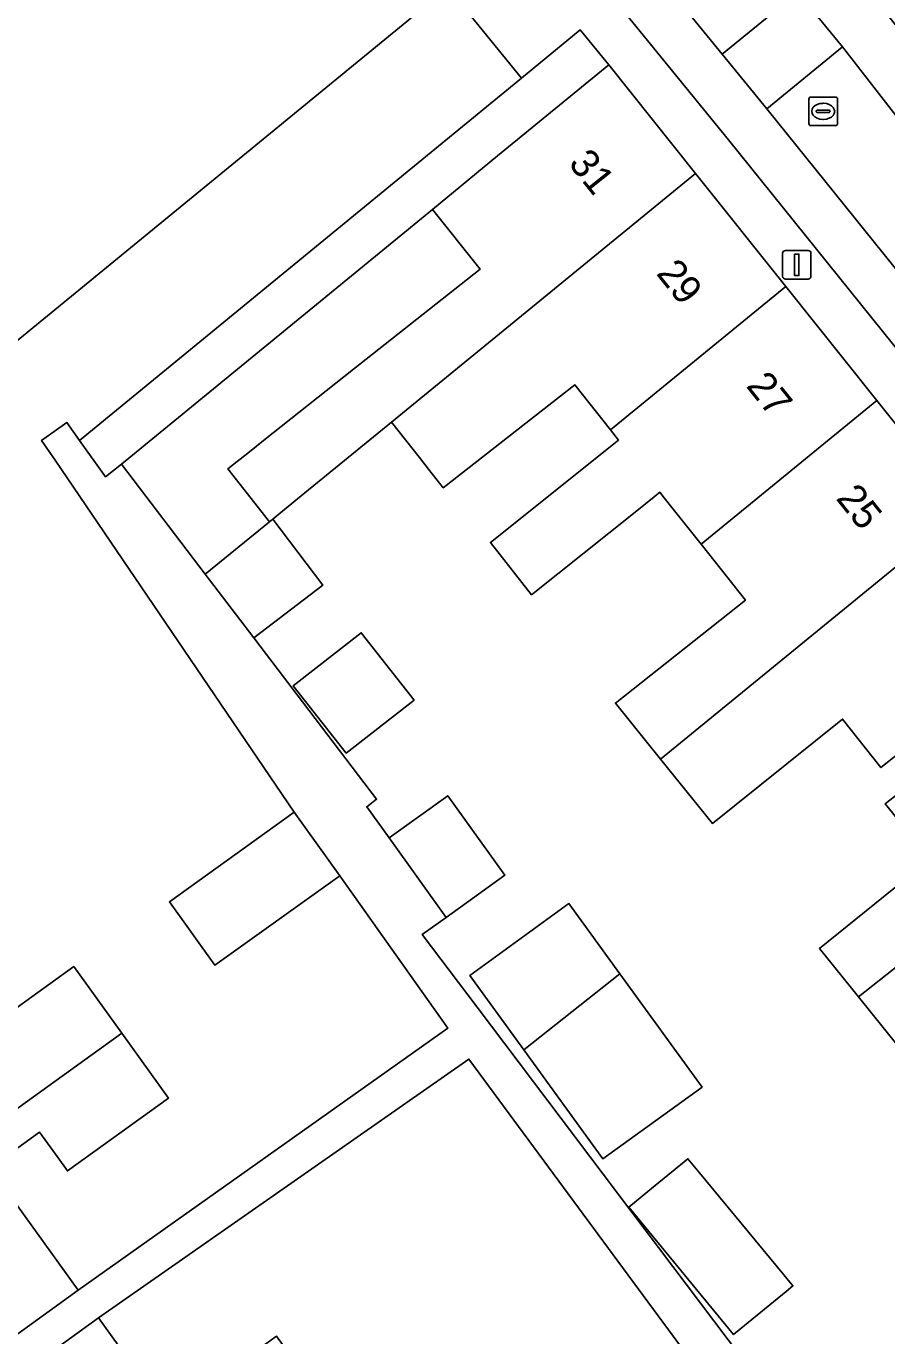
# Model space of a CAD drawing. Extents: x 161881 to 162523, y 381678 to 382381.
# Drawn here: x 162178.99 to 162209.06, y 381980.78 to 382026.52 of the extents above; entities that cross this region are included whole.
import ezdxf

# ---------------------------------------------------------------- set-up
doc = ezdxf.new("R2010")
doc.units = 0
for name, color, linetype in [('IMGEO_Erf', 7, 'Continuous'), ('IMGEO_Kolk', 7, 'Continuous'), ('IMGEO_Lichtmast', 7, 'Continuous'), ('IMGEO_Pand', 7, 'Continuous'), ('IMGEO_Pand_nummerreeks', 7, 'Continuous'), ('IMGEO_Parkeervlak_open', 7, 'Continuous'), ('IMGEO_Rijbaan_lokaal_open', 7, 'Continuous'), ('IMGEO_Voetpad_open', 7, 'Continuous'), ('IMGEO_Woonerf_open', 7, 'Continuous')]:
    doc.layers.add(name, color=color, linetype=linetype)

msp = doc.modelspace()

# ---------------------------------------------------------------- linework, layer by layer
at = {"layer": 'IMGEO_Erf'}
for points in [[(162177.164, 381991.155), (162180.657, 381993.673), (162182.33, 381991.35), (162183.968, 381989.079), (162180.436, 381986.533), (162180.106, 381986.991), (162179.455, 381987.894), (162177.724, 381986.645), (162180.808, 381982.369), (162193.721, 381991.52), (162189.949, 381996.843), (162185.586, 381993.717), (162183.998, 381995.933), (162188.36, 381999.06), (162180.006, 382011.355), (162179.532, 382012.052), (162180.42, 382012.674), (162180.856, 382012.052), (162192.433, 382021.539), (162196.3, 382024.708), (162194.817, 382026.518), (162193.718, 382027.859)], [(162192.868, 382027.162), (162178.511, 382015.397)], [(162211.123, 382002.423), (162208.851, 382000.625), (162207.511, 382002.319), (162204.618, 382000), (162202.965, 381998.675), (162201.156, 382000.919), (162199.58, 382002.874), (162204.117, 382006.466), (162202.568, 382008.424), (162201.601, 382009.645), (162201.286, 382010.042), (162201.129, 382010.241), (162200.933, 382010.084), (162200.262, 382009.547), (162196.652, 382006.662), (162195.209, 382008.485), (162199.687, 382012.064), (162199.405, 382012.42), (162198.164, 382013.988), (162193.566, 382010.395), (162193.054, 382011.042), (162192.731, 382011.451), (162191.752, 382012.687), (162188.732, 382010.219), (162187.887, 382009.528), (162187.606, 382009.299), (162189.361, 382006.996), (162186.943, 382005.155), (162191.236, 381999.518), (162190.893, 381999.257), (162191.672, 381998.17), (162193.722, 381999.639), (162195.713, 381996.861), (162193.662, 381995.392), (162192.829, 381994.795), (162194.751, 381992.25), (162198.189, 381987.697), (162205.454, 381978.078)], [(162209.891, 381990.357), (162208.068, 381992.613), (162206.704, 381994.3), (162210.568, 381997.423), (162209.003, 381999.357), (162209.811, 382000)], [(162203.852, 381977.701), (162194.462, 381990.444), (162181.521, 381981.402), (162184.595, 381977.135)]]:
    msp.add_lwpolyline(points, dxfattribs=at)
for points in [[(162194.85, 382018.028), (162193.193, 382020.121), (162185.282, 382013.648), (162182.32, 382011.225), (162185.252, 382007.375), (162187.494, 382009.207), (162186.034, 382011.052), (162186.799, 382011.657), (162187.288, 382012.044), (162190.433, 382014.533)], [(162190.167, 382001.122), (162188.326, 382003.474), (162190.701, 382005.333), (162192.542, 382002.982)], [(162202.603, 381989.466), (162199.141, 381986.953), (162196.376, 381990.761), (162194.49, 381993.36), (162197.951, 381995.873), (162199.735, 381993.417)], [(162202.513, 381986.47), (162205.464, 381982.902), (162205.777, 381982.52), (162205.538, 381982.323), (162203.775, 381980.876), (162203.704, 381980.817), (162200.046, 381985.27), (162200.705, 381985.811), (162200.969, 381986.028), (162202.108, 381986.963)]]:
    msp.add_lwpolyline(points, close=True, dxfattribs=at)
at = {"layer": 'IMGEO_Kolk'}
for p, q in [((162206.335, 382023.118), (162206.335, 382023.97)), ((162206.41, 382024.044), (162207.262, 382024.044)), ((162206.823, 382023.824), (162206.848, 382023.824)), ((162207.336, 382023.97), (162207.336, 382023.118)), ((162206.594, 382023.538), (162206.594, 382023.55)), ((162207.032, 382023.501), (162206.634, 382023.501)), ((162206.637, 382023.587), (162207.035, 382023.587)), ((162206.846, 382023.264), (162206.821, 382023.264)), ((162207.078, 382023.55), (162207.078, 382023.538)), ((162207.262, 382023.044), (162206.41, 382023.044))]:
    msp.add_line(p, q, dxfattribs=at)
for points in [[(162206.335, 382023.118), (162206.335, 382023.97)], [(162206.41, 382024.044), (162207.262, 382024.044)], [(162207.336, 382023.97), (162207.336, 382023.118)], [(162207.262, 382023.044), (162206.41, 382023.044)]]:
    msp.add_lwpolyline(points, dxfattribs=at)
for centre, radius, start, end in [((162206.412, 382023.968), 0.0765, 91.552, 178.448), ((162206.412, 382023.968), 0.0765, 91.552, 178.448), ((162207.26, 382023.968), 0.0765, 1.552, 88.448), ((162207.26, 382023.968), 0.0765, 1.552, 88.448), ((162206.634, 382023.547), 0.0403, 85.8775, 175.7526), ((162206.631, 382023.537), 0.0366, 178.938, 274.7102), ((162207.035, 382023.544), 0.043, 264.8664, 352.4533), ((162207.039, 382023.549), 0.0386, 1.7309, 96.639), ((162206.412, 382023.12), 0.0765, 181.552, 268.448), ((162206.412, 382023.12), 0.0765, 181.552, 268.448), ((162207.26, 382023.12), 0.0765, 271.552, 358.448), ((162207.26, 382023.12), 0.0765, 271.552, 358.448)]:
    msp.add_arc(centre, radius, start, end, dxfattribs=at)
for centre, major_axis, ratio, start_param, end_param in [((162206.822, 382023.544), (-0.387, 0.002), 0.722429, 4.712389, 7.853982), ((162206.847, 382023.544), (-0.39, 0.002), 0.717154, 1.570796, 4.712389)]:
    msp.add_ellipse(centre, major_axis=major_axis, ratio=ratio, start_param=start_param, end_param=end_param, dxfattribs=at)
at = {"layer": 'IMGEO_Lichtmast'}
for p, q in [((162205.419, 382017.785), (162205.419, 382018.585)), ((162205.419, 382018.585), (162205.419, 382017.785)), ((162205.519, 382018.685), (162206.309, 382018.685)), ((162206.309, 382018.685), (162205.519, 382018.685)), ((162206.409, 382018.585), (162206.409, 382017.785)), ((162206.409, 382017.785), (162206.409, 382018.585)), ((162206.309, 382017.685), (162205.519, 382017.685)), ((162205.519, 382017.685), (162206.309, 382017.685))]:
    msp.add_line(p, q, dxfattribs=at)
msp.add_lwpolyline([(162205.839, 382018.56), (162205.989, 382018.56), (162205.989, 382017.81), (162205.839, 382017.81), (162205.839, 382018.56)], dxfattribs=at)
for centre, start, end in [((162205.519, 382018.585), 90, 180), ((162205.519, 382018.585), 90, 180), ((162206.309, 382018.585), 0, 90), ((162206.309, 382018.585), 360, 90), ((162205.519, 382017.785), 180, 270), ((162205.519, 382017.785), 180, 270), ((162206.309, 382017.785), 270, 0), ((162206.309, 382017.785), 270, 0)]:
    msp.add_arc(centre, 0.1, start, end, dxfattribs=at)
at = {"layer": 'IMGEO_Pand'}
for points in [[(162193.718, 382027.859), (162193.295, 382028.375), (162192.732, 382029.062), (162191.177, 382030.989), (162181.344, 382042.988), (162166.459, 382030.79), (162166.618, 382030.597), (162152.462, 382018.996), (162154.446, 382016.562), (162156.187, 382014.426), (162156.783, 382013.698), (162160.651, 382016.868), (162171.139, 382025.462), (162176.553, 382018.855), (162176.155, 382018.528), (162177.271, 382017.167), (162178.511, 382015.397), (162192.868, 382027.162)], [(162202.381, 382021.371), (162199.346, 382025.168), (162195.462, 382021.995), (162193.193, 382020.121), (162194.85, 382018.028), (162190.433, 382014.533), (162187.288, 382012.044), (162186.799, 382011.657), (162186.034, 382011.052), (162187.494, 382009.207), (162187.606, 382009.299), (162187.887, 382009.528), (162188.732, 382010.219), (162191.752, 382012.687)], [(162198.164, 382013.988), (162199.405, 382012.42), (162205.531, 382017.428), (162202.381, 382021.371), (162191.752, 382012.687), (162192.731, 382011.451), (162193.054, 382011.042), (162193.566, 382010.395)], [(162208.713, 382013.446), (162205.531, 382017.428), (162199.405, 382012.42), (162199.687, 382012.064), (162195.209, 382008.485), (162196.652, 382006.662), (162200.262, 382009.547), (162200.933, 382010.084), (162201.129, 382010.241), (162201.286, 382010.042), (162201.601, 382009.645), (162202.568, 382008.424)], [(162211.783, 382009.604), (162208.713, 382013.446), (162202.568, 382008.424), (162204.117, 382006.466), (162199.58, 382002.874), (162201.156, 382000.919)], [(162215.043, 382005.525), (162211.783, 382009.604), (162201.156, 382000.919), (162202.965, 381998.675), (162204.618, 382000), (162207.511, 382002.319), (162208.851, 382000.625), (162211.123, 382002.423)], [(162187.606, 382009.299), (162187.494, 382009.207), (162185.252, 382007.375), (162186.943, 382005.155), (162189.361, 382006.996)], [(162190.167, 382001.122), (162192.542, 382002.982), (162190.701, 382005.333), (162188.326, 382003.474)], [(162208.068, 381992.613), (162217.408, 382000), (162218.725, 382001.041), (162215.779, 382004.732), (162211.858, 382001.63), (162209.811, 382000), (162209.003, 381999.357), (162210.568, 381997.423), (162206.704, 381994.3)], [(162208.068, 381992.613), (162209.891, 381990.357), (162213.727, 381993.459), (162215.349, 381991.453), (162218.164, 381993.729), (162222.052, 381996.872), (162219.556, 382000), (162218.725, 382001.041), (162217.408, 382000)], [(162193.662, 381995.392), (162195.713, 381996.861), (162193.722, 381999.639), (162191.672, 381998.17)], [(162188.36, 381999.06), (162183.998, 381995.933), (162185.586, 381993.717), (162189.949, 381996.843)], [(162196.376, 381990.761), (162199.735, 381993.417), (162197.951, 381995.873), (162194.49, 381993.36)], [(162170.985, 381983.17), (162182.33, 381991.35), (162180.657, 381993.673), (162177.164, 381991.155), (162175.186, 381993.898), (162173.415, 381992.621), (162167.342, 381988.244)], [(162196.376, 381990.761), (162199.141, 381986.953), (162202.603, 381989.466), (162199.735, 381993.417)], [(162170.985, 381983.17), (162174.716, 381977.972), (162178.91, 381980.999), (162180.808, 381982.369), (162177.724, 381986.645), (162179.455, 381987.894), (162180.106, 381986.991), (162180.436, 381986.533), (162183.968, 381989.079), (162182.33, 381991.35)], [(162200.046, 381985.27), (162203.704, 381980.817), (162203.775, 381980.876), (162205.538, 381982.323), (162205.777, 381982.52), (162205.464, 381982.902), (162202.513, 381986.47), (162202.108, 381986.963), (162200.969, 381986.028), (162200.705, 381985.811)], [(162179.151, 381971.795), (162189.059, 381978.933), (162187.741, 381980.763), (162185.642, 381979.251), (162186.287, 381978.354), (162184.595, 381977.135), (162181.521, 381981.402), (162179.573, 381979.999), (162175.413, 381977.002)]]:
    msp.add_lwpolyline(points, close=True, dxfattribs=at)
at = {"layer": 'IMGEO_Parkeervlak_open'}
for points in [[(162201.169, 382036.868), (162199.568, 382038.828), (162197.948, 382037.505), (162205.956, 382027.701), (162207.512, 382025.796), (162226.199, 382001.747), (162238.73, 381986.904), (162240.04, 381988.01), (162227.861, 382003.318), (162214.404, 382020.232)], [(162204.863, 382023.632), (162203.307, 382025.537), (162198.527, 382031.389), (162197.21, 382030.314), (162203.528, 382022.543), (162216.168, 382006.86), (162234.651, 381983.483), (162235.986, 381984.572), (162217.503, 382007.949)]]:
    msp.add_lwpolyline(points, close=True, dxfattribs=at)
at = {"layer": 'IMGEO_Rijbaan_lokaal_open'}
msp.add_lwpolyline([(162234.651, 381983.483), (162216.168, 382006.86), (162203.528, 382022.543), (162197.21, 382030.314), (162198.527, 382031.389), (162203.307, 382025.537), (162205.956, 382027.701), (162197.948, 382037.505), (162199.568, 382038.828), (162201.169, 382036.868), (162214.404, 382020.232), (162227.861, 382003.318), (162240.04, 381988.01), (162241.161, 381986.601), (162239.822, 381985.527), (162238.73, 381986.904), (162226.199, 382001.747), (162207.512, 382025.796), (162204.863, 382023.632), (162217.503, 382007.949), (162235.986, 381984.572), (162237.066, 381983.206), (162235.745, 381982.117)], close=True, dxfattribs=at)
msp.add_lwpolyline([(162193.718, 382027.859), (162194.817, 382026.518), (162196.3, 382024.708), (162198.347, 382026.389), (162199.346, 382025.168), (162202.381, 382021.371), (162205.531, 382017.428), (162208.713, 382013.446), (162211.783, 382009.604), (162215.043, 382005.525), (162215.779, 382004.732), (162218.725, 382001.041), (162219.556, 382000), (162222.052, 381996.872), (162223.166, 381995.394), (162226.281, 381991.541), (162229.38, 381987.708), (162232.515, 381983.832), (162235.753, 381979.827)], dxfattribs=at)
at = {"layer": 'IMGEO_Voetpad_open'}
msp.add_lwpolyline([(162193.193, 382020.121), (162195.462, 382021.995), (162199.346, 382025.168), (162198.347, 382026.389), (162196.3, 382024.708), (162192.433, 382021.539), (162180.856, 382012.052), (162181.77, 382010.775), (162182.32, 382011.225), (162185.282, 382013.648)], close=True, dxfattribs=at)
for points in [[(162205.454, 381978.078), (162198.189, 381987.697), (162194.751, 381992.25), (162192.829, 381994.795), (162193.662, 381995.392), (162191.672, 381998.17), (162190.893, 381999.257), (162191.236, 381999.518), (162186.943, 382005.155), (162185.252, 382007.375), (162182.32, 382011.225), (162181.77, 382010.775), (162180.856, 382012.052), (162180.42, 382012.674), (162179.532, 382012.052), (162180.006, 382011.355), (162188.36, 381999.06), (162189.949, 381996.843), (162193.721, 381991.52), (162180.808, 381982.369), (162178.91, 381980.999), (162174.716, 381977.972)], [(162179.573, 381979.999), (162181.521, 381981.402), (162194.462, 381990.444), (162203.852, 381977.701)]]:
    msp.add_lwpolyline(points, dxfattribs=at)
at = {"layer": 'IMGEO_Woonerf_open'}
msp.add_lwpolyline([(162207.512, 382025.796), (162205.956, 382027.701), (162203.307, 382025.537), (162204.863, 382023.632)], close=True, dxfattribs=at)

# ---------------------------------------------------------------- texts
at = {"layer": 'IMGEO_Pand_nummerreeks'}
for s, p in [('31', (162197.908, 382021.713)), ('29', (162200.977, 382017.873)), ('27', (162204.116, 382013.944)), ('25', (162207.255, 382010.016))]:
    msp.add_text(s, height=1, rotation=308.6286, dxfattribs=at).set_placement(p)

doc.saveas('drawing.dxf')
